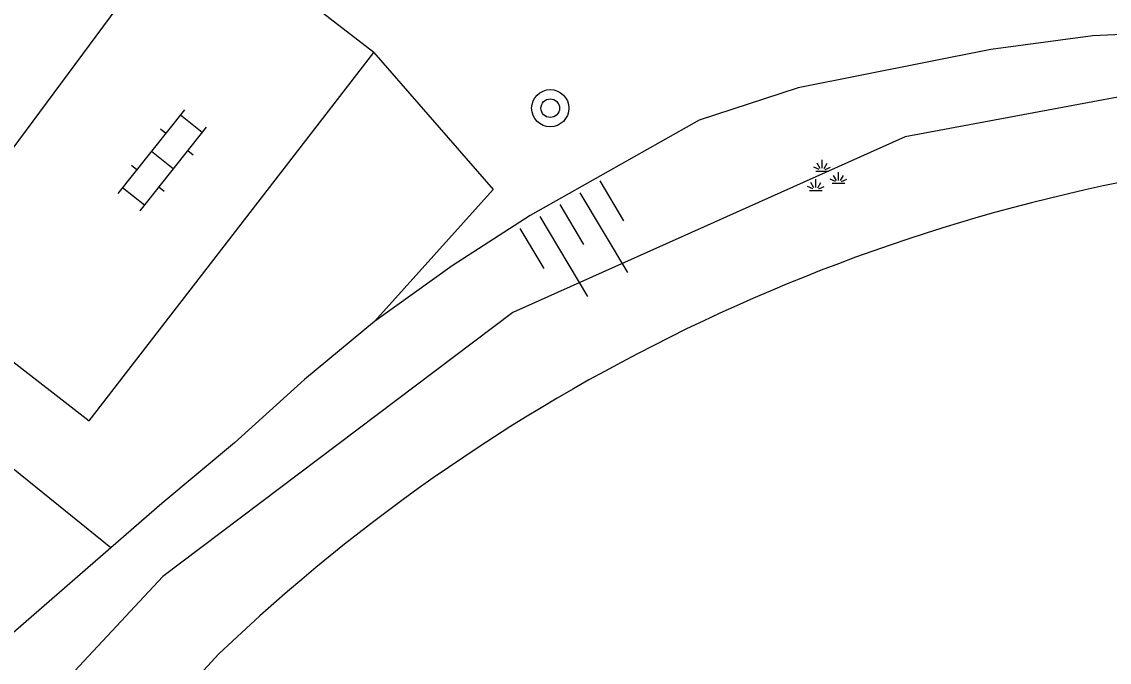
# Model space of a CAD drawing. Extents: x 131000 to 133013, y 393000 to 396501.
# Drawn here: x 131398.94 to 131422.34, y 395512.28 to 395526.06 of the extents above; entities that cross this region are included whole.
import ezdxf

# ---------------------------------------------------------------- set-up
doc = ezdxf.new("R2010")
doc.units = 0
for name, color, linetype in [('gg-knt-BGT kruinlijn', 7, 'Continuous'), ('gg-knt-verharding', 7, 'Continuous'), ('gg-kntw-beschoeiing', 7, 'Continuous'), ('gt-grn-groengrens', 7, 'Continuous'), ('gt-symb-boom', 7, 'Continuous'), ('gt-symb-groenvak', 7, 'Continuous'), ('gt-symb-klinker verharding', 7, 'Continuous'), ('gt-symb-talud symbool', 7, 'Continuous')]:
    doc.layers.add(name, color=color, linetype=linetype)

# ---------------------------------------------------------------- blocks, each defined once
blk = doc.blocks.new('gt0-BOOM')
at = {"layer": 'gt-symb-boom'}
for radius in [0.4, 0.2]:
    blk.add_circle((0, 0), radius, dxfattribs=at)
blk = doc.blocks.new('gt0-TALUD_1')
at = {"layer": 'gt-symb-talud symbool'}
for p, q in [((-1, -1), (-1, 0)), ((-0.5, -2), (-0.5, 0)), ((0, -1), (0, 0)), ((0.5, -2), (0.5, 0)), ((1, -1), (1, 0))]:
    blk.add_line(p, q, dxfattribs=at)
blk = doc.blocks.new('gt0-GRVAK')
at = {"layer": 'gt-symb-groenvak'}
for p, q in [((-0.11, 0.189), (-0.228, 0.24)), ((-0.091, 0.211), (-0.156, 0.322)), ((-0.047, 0.214), (-0.047, 0.393)), ((-0.004, 0.211), (0.061, 0.322)), ((0.015, 0.189), (0.133, 0.24)), ((-0.182, 0.153), (0.088, 0.153)), ((0.262, -0.052), (0.197, 0.059)), ((0.305, -0.049), (0.305, 0.13)), ((0.349, -0.052), (0.414, 0.059)), ((-0.245, -0.228), (-0.363, -0.177)), ((-0.226, -0.206), (-0.291, -0.095)), ((-0.183, -0.203), (-0.183, -0.024)), ((-0.139, -0.206), (-0.074, -0.095)), ((-0.12, -0.228), (-0.002, -0.177)), ((0.243, -0.074), (0.125, -0.023)), ((0.17, -0.11), (0.441, -0.11)), ((0.368, -0.074), (0.486, -0.023)), ((-0.318, -0.264), (-0.047, -0.264))]:
    blk.add_line(p, q, dxfattribs=at)
blk = doc.blocks.new('gt0-KL1')
at = {"layer": 'gt-symb-klinker verharding'}
for p, q in [((-1.15, 0.3), (1.15, 0.3)), ((-1, -0.3), (-1, 0.3)), ((-0.5, 0.3), (-0.5, 0.45)), ((0, -0.3), (0, 0.3)), ((0.5, 0.3), (0.5, 0.45)), ((1, -0.3), (1, 0.3)), ((-1.15, -0.3), (1.15, -0.3)), ((-0.5, -0.45), (-0.5, -0.3)), ((0.5, -0.45), (0.5, -0.3))]:
    blk.add_line(p, q, dxfattribs=at)

msp = doc.modelspace()

# ---------------------------------------------------------------- linework, layer by layer
at = {"layer": 'gg-knt-BGT kruinlijn'}
for points in [[(131441.942, 395522.112), (131441.742, 395522.11), (131441.01, 395522.272), (131440.389, 395522.604), (131439.821, 395523.273), (131438.689, 395524.162), (131437.447, 395524.712), (131435.869, 395525.148), (131434.067, 395525.468), (131432.323, 395525.677), (131428.67, 395525.927), (131426.703, 395525.966), (131421.984, 395525.757), (131419.796, 395525.457), (131415.645, 395524.635), (131413.516, 395523.942), (131409.882, 395521.887), (131408.206, 395520.805), (131406.53, 395519.611)], [(131406.53, 395519.611), (131405.024, 395518.361), (131403.518, 395517.001), (131401.956, 395515.694), (131400.856, 395514.74)], [(131400.856, 395514.74), (131398.421, 395512.628), (131395.891, 395510.209), (131393.757, 395508.101), (131390.954, 395504.829), (131386.293, 395500), (131381.893, 395495.332), (131376.94, 395489.459), (131375.765, 395487.842), (131373.187, 395483.981), (131370.722, 395480.833), (131369.541, 395479.219), (131367.575, 395476.4), (131364.952, 395473.005), (131363.369, 395470.632), (131361.85, 395468.504)]]:
    msp.add_lwpolyline(points, dxfattribs=at)
at = {"layer": 'gg-knt-verharding'}
for p, q in [((131402.549, 395528.468), (131396.587, 395520.425)), ((131406.519, 395525.392), (131402.549, 395528.468))]:
    msp.add_line(p, q, dxfattribs=at)
msp.add_lwpolyline([(131396.587, 395520.425), (131400.389, 395517.474), (131406.519, 395525.392)], dxfattribs=at)
at = {"layer": 'gg-kntw-beschoeiing'}
msp.add_line((131391.599, 395500), (131403.186, 395512.458), dxfattribs=at)
msp.add_arc((131430.433, 395483.972), 39.419, 96.8198, 133.7266, dxfattribs=at)
at = {"layer": 'gt-grn-groengrens'}
msp.add_line((131400.856, 395514.74), (131395.495, 395519.068), dxfattribs=at)
for points in [[(131406.519, 395525.392), (131409.087, 395522.447), (131406.53, 395519.611)], [(131440.763, 395519.287), (131440.187, 395519.369), (131436.56, 395523.636), (131433.275, 395525.076), (131426.56, 395525.188), (131417.95, 395523.578), (131409.506, 395519.802), (131401.976, 395514.122), (131380.172, 395490.767), (131360.883, 395464.179), (131359.897, 395459.725), (131362.783, 395455.778), (131364.642, 395453.389), (131365.791, 395452.445), (131371.094, 395451.022)]]:
    msp.add_lwpolyline(points, dxfattribs=at)

# ---------------------------------------------------------------- block references
at = {"layer": 'gt-symb-boom'}
msp.add_blockref('gt0-BOOM', (131410.313, 395524.197), dxfattribs=at)
at = {"layer": 'gt-symb-groenvak'}
msp.add_blockref('gt0-GRVAK', (131416.21, 395522.692), dxfattribs=at)
at = {"layer": 'gt-symb-klinker verharding', "rotation": 51.53705293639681}
msp.add_blockref('gt0-KL1', (131401.967, 395523.078), dxfattribs=at)
at = {"layer": 'gt-symb-talud symbool', "xscale": 1.0000124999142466, "yscale": 1.0000124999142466, "rotation": 30.796713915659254}
msp.add_blockref('gt0-TALUD_1', (131410.527, 395522.123), dxfattribs=at)

doc.saveas('drawing.dxf')
